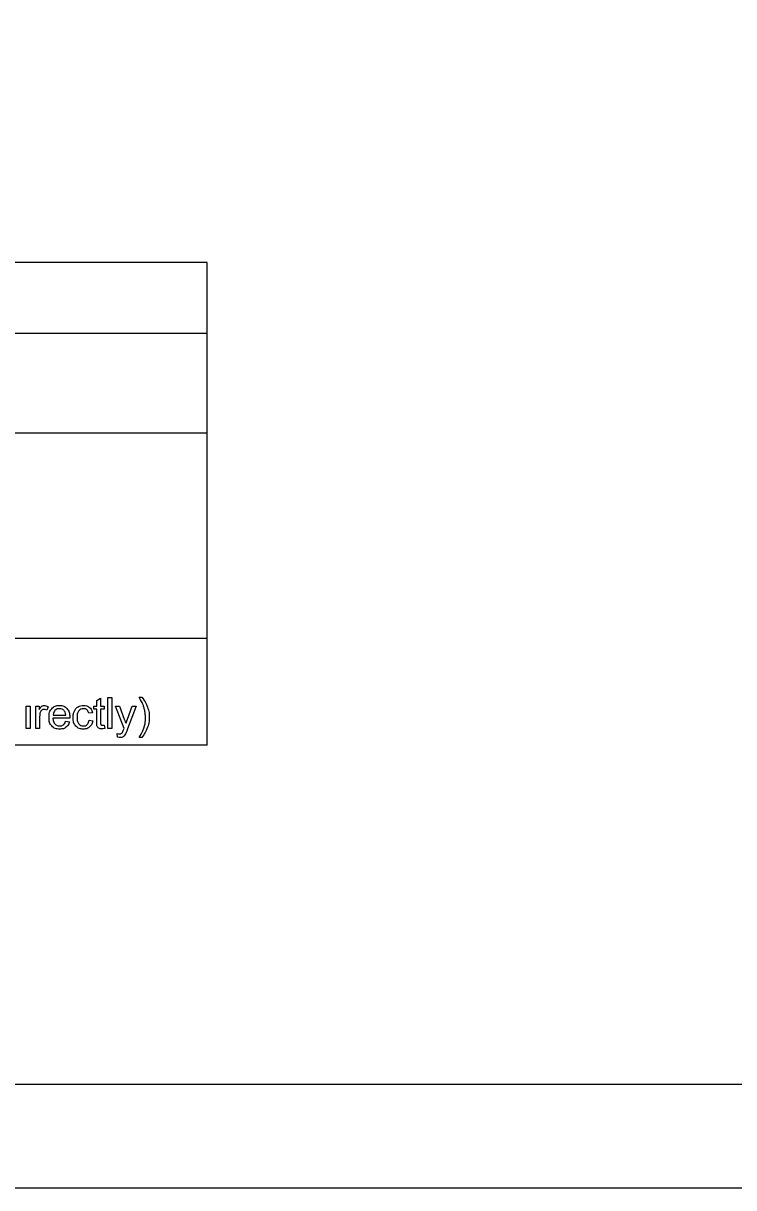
# Model space of a CAD drawing. Extents: x 2.1 to 73.9, y 4 to 26.
# Drawn here: x 45.59 to 49.04, y 4.01 to 9.64 of the extents above; entities that cross this region are included whole.
import ezdxf

# ---------------------------------------------------------------- set-up
doc = ezdxf.new("R2010")
doc.units = 0
for name, color, linetype in [('SH_Border', 7, 'Continuous'), ('SH_Cut_Line', 7, 'Continuous'), ('SH_Data', 7, 'Continuous'), ('SH_Text', 7, 'Continuous')]:
    doc.layers.add(name, color=color, linetype=linetype)

msp = doc.modelspace()

# ---------------------------------------------------------------- linework, layer by layer
at = {"layer": 'SH_Border'}
msp.add_lwpolyline([(41.3585, 25.5051), (73.3585, 25.5051), (73.3585, 4.5051), (41.3585, 4.5051)], close=True, dxfattribs=at)
at = {"layer": 'SH_Cut_Line'}
msp.add_lwpolyline([(39.8585, 4.0051), (73.8585, 4.0051), (73.8585, 26.0051), (39.8585, 26.0051)], close=True, dxfattribs=at)
at = {"layer": 'SH_Data'}
for p, q in [((46.486, 8.4854), (42.236, 8.4854)), ((46.486, 6.1479), (46.486, 8.4854)), ((42.236, 8.1438), (46.486, 8.1438)), ((42.236, 7.6604), (46.486, 7.6604)), ((46.486, 6.6658), (42.236, 6.6658)), ((46.486, 6.1479), (42.236, 6.1479))]:
    msp.add_line(p, q, dxfattribs=at)
at = {"layer": 'SH_Text'}
for points in [[(45.9506, 6.2609), (45.9506, 6.3236), (45.937, 6.3236), (45.937, 6.3379), (45.9506, 6.3379), (45.9506, 6.3648), (45.969, 6.3759), (45.969, 6.3379), (45.9874, 6.3379), (45.9874, 6.3236), (45.969, 6.3236), (45.969, 6.2598)], [(46.005, 6.229), (46.005, 6.3792), (46.0235, 6.3792), (46.0235, 6.229), (46.005, 6.229)], [(46.1559, 6.3817), (46.169, 6.3817)], [(45.6094, 6.229), (45.6094, 6.3379), (45.6278, 6.3379), (45.6278, 6.229), (45.6094, 6.229)], [(45.6557, 6.229), (45.6557, 6.3379), (45.6722, 6.3379), (45.6722, 6.3214)], [(45.7147, 6.3344), (45.7083, 6.3173)], [(46.0829, 6.2289), (46.0416, 6.3379), (46.0614, 6.3379), (46.0841, 6.2751)], [(46.0996, 6.2744), (46.1228, 6.3379), (46.1412, 6.3379), (46.1, 6.2271)], [(45.6741, 6.286), (45.6741, 6.229), (45.6557, 6.229)], [(45.8197, 6.2787), (45.7385, 6.2787)], [(45.7395, 6.2938), (45.8003, 6.2938)], [(45.8001, 6.2642), (45.8192, 6.2618)], [(45.9297, 6.3058), (45.9118, 6.3031)], [(45.9134, 6.2689), (45.9315, 6.2665)], [(45.9874, 6.2455), (45.9901, 6.2292)], [(46.0513, 6.1872), (46.0492, 6.2046)], [(46.169, 6.1849), (46.1559, 6.1849)]]:
    msp.add_lwpolyline(points, dxfattribs=at)
for points in [[(46.1559, 6.1849), (46.1864, 6.234), (46.1864, 6.2833), (46.1864, 6.3025), (46.182, 6.3215), (46.1786, 6.3368), (46.1723, 6.351), (46.1684, 6.3602), (46.1559, 6.3817)], [(46.169, 6.3817), (46.1883, 6.356), (46.1975, 6.3301), (46.2054, 6.3078), (46.2054, 6.2834), (46.2054, 6.2557), (46.1948, 6.2299), (46.1842, 6.2041), (46.169, 6.1849)], [(45.6722, 6.3214), (45.6786, 6.3329), (45.684, 6.3366), (45.6893, 6.3403), (45.6958, 6.3403), (45.7051, 6.3403), (45.7147, 6.3344)], [(45.7083, 6.3173), (45.7015, 6.3213), (45.6948, 6.3213), (45.6888, 6.3213), (45.684, 6.3176), (45.6792, 6.314), (45.6771, 6.3075), (45.6741, 6.2977), (45.6741, 6.286)], [(45.8192, 6.2618), (45.8146, 6.2451), (45.8025, 6.2359), (45.7903, 6.2266), (45.7713, 6.2266), (45.7475, 6.2266), (45.7335, 6.2413), (45.7195, 6.256), (45.7195, 6.2825), (45.7195, 6.31), (45.7336, 6.3251), (45.7478, 6.3403), (45.7703, 6.3403), (45.7921, 6.3403), (45.8059, 6.3254), (45.8198, 6.3106), (45.8198, 6.2836), (45.8198, 6.282), (45.8197, 6.2787)], [(45.8003, 6.2938), (45.7991, 6.3076), (45.7933, 6.3145), (45.7845, 6.3252), (45.7705, 6.3252), (45.7578, 6.3252), (45.7491, 6.3166), (45.7405, 6.3081), (45.7395, 6.2938)], [(45.9315, 6.2665), (45.9285, 6.2478), (45.9163, 6.2372), (45.904, 6.2266), (45.8862, 6.2266), (45.8638, 6.2266), (45.8503, 6.2412), (45.8367, 6.2558), (45.8367, 6.283), (45.8367, 6.3007), (45.8425, 6.3139), (45.8484, 6.3271), (45.8603, 6.3337), (45.8723, 6.3403), (45.8863, 6.3403), (45.904, 6.3403), (45.9153, 6.3313), (45.9266, 6.3223), (45.9297, 6.3058)], [(45.9118, 6.3031), (45.9092, 6.3141), (45.9027, 6.3196), (45.8962, 6.3252), (45.887, 6.3252), (45.8731, 6.3252), (45.8644, 6.3152), (45.8557, 6.3052), (45.8557, 6.2836), (45.8557, 6.2616), (45.8641, 6.2517), (45.8725, 6.2417), (45.886, 6.2417), (45.8969, 6.2417), (45.9042, 6.2484), (45.9114, 6.255), (45.9134, 6.2689)], [(45.7385, 6.2787), (45.7395, 6.2608), (45.7487, 6.2513), (45.7578, 6.2417), (45.7714, 6.2417), (45.7816, 6.2417), (45.7887, 6.2471), (45.7959, 6.2524), (45.8001, 6.2642)], [(45.9901, 6.2292), (45.9823, 6.2276), (45.9761, 6.2276), (45.9661, 6.2276), (45.9606, 6.2307), (45.9551, 6.2339), (45.9528, 6.2391), (45.9506, 6.2443), (45.9506, 6.2609)], [(46.0841, 6.2751), (46.0885, 6.2631), (46.0919, 6.2499), (46.0951, 6.2623), (46.0996, 6.2744)], [(45.969, 6.2598), (45.969, 6.2519), (45.97, 6.2496), (45.9709, 6.2474), (45.9731, 6.2461), (45.9753, 6.2447), (45.9794, 6.2447), (45.9824, 6.2447), (45.9874, 6.2455)], [(46.0492, 6.2046), (46.0553, 6.2029), (46.0598, 6.2029), (46.0659, 6.2029), (46.0696, 6.205), (46.0733, 6.207), (46.0756, 6.2107), (46.0773, 6.2135), (46.0812, 6.2244), (46.0817, 6.226), (46.0829, 6.2289)], [(46.1, 6.2271), (46.0933, 6.2093), (46.0896, 6.2025), (46.0847, 6.1935), (46.0783, 6.1892), (46.072, 6.185), (46.0632, 6.185), (46.0578, 6.185), (46.0513, 6.1872)]]:
    msp.add_open_spline(points, degree=3, dxfattribs=at)

doc.saveas('drawing.dxf')
